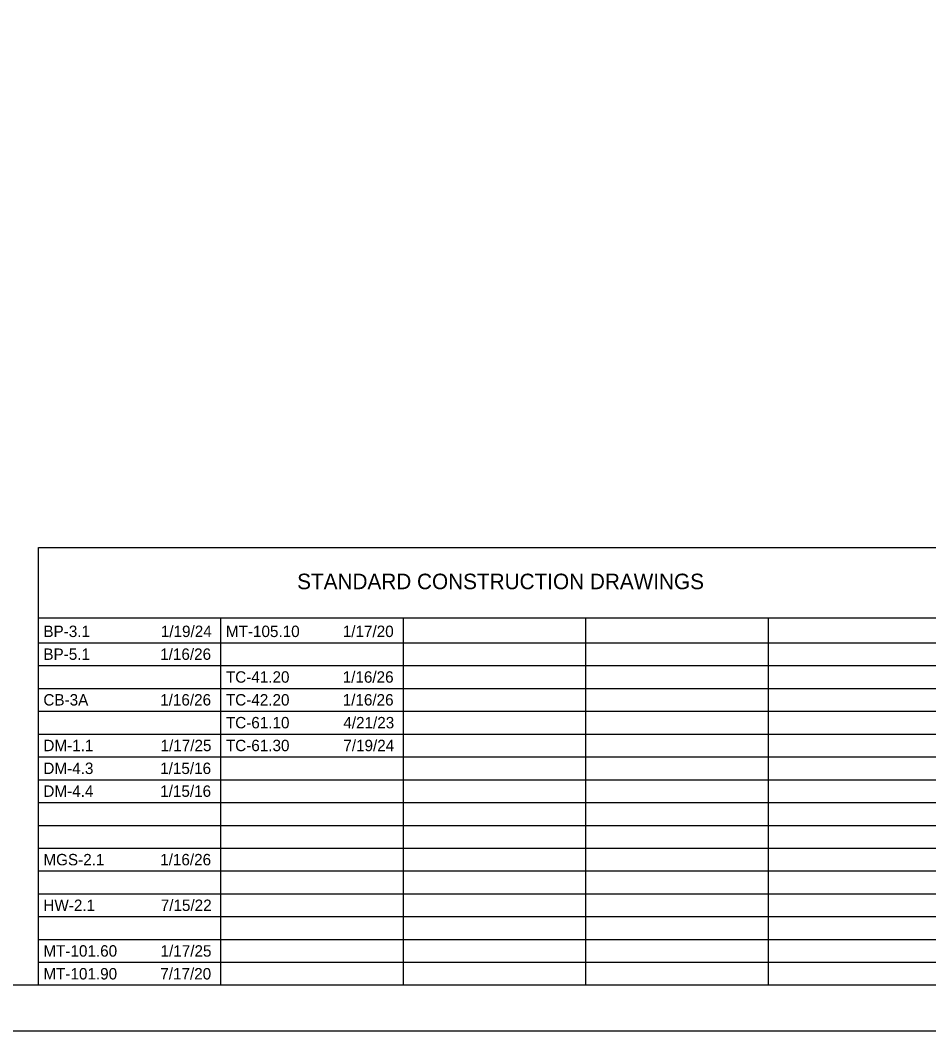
# Model space of a CAD drawing. Extents: x 0 to 34, y 0 to 22.
# Drawn here: x 9.95 to 19.91, y 0 to 11.07 of the extents above; entities that cross this region are included whole.
import ezdxf

# ---------------------------------------------------------------- set-up
doc = ezdxf.new("R2010")
doc.units = 0
for name, color, linetype in [('GM_X_City_Street', 7, 'Continuous'), ('SH_Border', 7, 'Continuous'), ('SH_Cut_Line', 7, 'Continuous'), ('SH_Data', 7, 'Continuous'), ('SH_Text', 7, 'Continuous')]:
    doc.layers.add(name, color=color, linetype=linetype)

msp = doc.modelspace()

# ---------------------------------------------------------------- linework, layer by layer
at = {"layer": 'SH_Border'}
msp.add_lwpolyline([(1.5, 21.5), (33.5, 21.5), (33.5, 0.5), (1.5, 0.5)], close=True, dxfattribs=at)
at = {"layer": 'SH_Cut_Line'}
msp.add_lwpolyline([(0, 0), (34, 0), (34, 22), (0, 22)], close=True, dxfattribs=at)
at = {"layer": 'SH_Data'}
for p, q in [((10.15, 5.292), (23.6, 5.292)), ((10.15, 0.5), (10.15, 5.292)), ((10.15, 4.521), (23.6, 4.521)), ((12.15, 0.5), (12.15, 4.521)), ((14.15, 0.5), (14.15, 4.521)), ((16.15, 0.5), (16.15, 4.521)), ((18.15, 0.5), (18.15, 4.521)), ((10.15, 4.25), (23.6, 4.25)), ((10.15, 4), (23.6, 4)), ((10.15, 3.75), (23.6, 3.75)), ((10.15, 3.5), (23.6, 3.5)), ((10.15, 3.25), (23.6, 3.25)), ((10.15, 3), (23.6, 3)), ((10.15, 2.75), (23.6, 2.75)), ((10.15, 2.5), (23.6, 2.5)), ((10.15, 2.25), (23.6, 2.25)), ((10.15, 2), (23.6, 2)), ((10.15, 1.75), (23.6, 1.75)), ((10.15, 1.5), (23.6, 1.5)), ((10.15, 1.25), (23.6, 1.25)), ((10.15, 1), (23.6, 1)), ((10.15, 0.75), (23.6, 0.75))]:
    msp.add_line(p, q, dxfattribs=at)

# ---------------------------------------------------------------- texts
at = {"layer": 'GM_X_City_Street'}
for s, p in [('BP-3.1', (10.205, 4.312)), ('1/19/24', (11.492, 4.312)), ('MT-105.10', (12.205, 4.312)), ('1/17/20', (13.486, 4.312)), ('BP-5.1', (10.205, 4.062)), ('1/16/26', (11.485, 4.062)), ('TC-41.20', (12.205, 3.812)), ('1/16/26', (13.485, 3.812)), ('CB-3A', (10.205, 3.562)), ('1/16/26', (11.485, 3.562)), ('TC-42.20', (12.205, 3.562)), ('1/16/26', (13.485, 3.562)), ('TC-61.10', (12.205, 3.312)), ('4/21/23', (13.492, 3.312)), ('DM-1.1', (10.205, 3.062)), ('1/17/25', (11.489, 3.062)), ('TC-61.30', (12.205, 3.062)), ('7/19/24', (13.492, 3.062)), ('DM-4.3', (10.205, 2.812)), ('1/15/16', (11.485, 2.812)), ('DM-4.4', (10.205, 2.562)), ('1/15/16', (11.485, 2.562)), ('MGS-2.1', (10.205, 1.812)), ('1/16/26', (11.485, 1.812)), ('HW-2.1', (10.205, 1.312)), ('7/15/22', (11.491, 1.312)), ('MT-101.60', (10.205, 0.812)), ('1/17/25', (11.489, 0.812)), ('MT-101.90', (10.205, 0.562)), ('7/17/20', (11.486, 0.562))]:
    msp.add_text(s, height=0.125, dxfattribs=at).set_placement(p)
at = {"layer": 'SH_Text'}
msp.add_text('STANDARD CONSTRUCTION DRAWINGS', height=0.17, dxfattribs=at).set_placement((12.986, 4.836))

doc.saveas('drawing.dxf')
